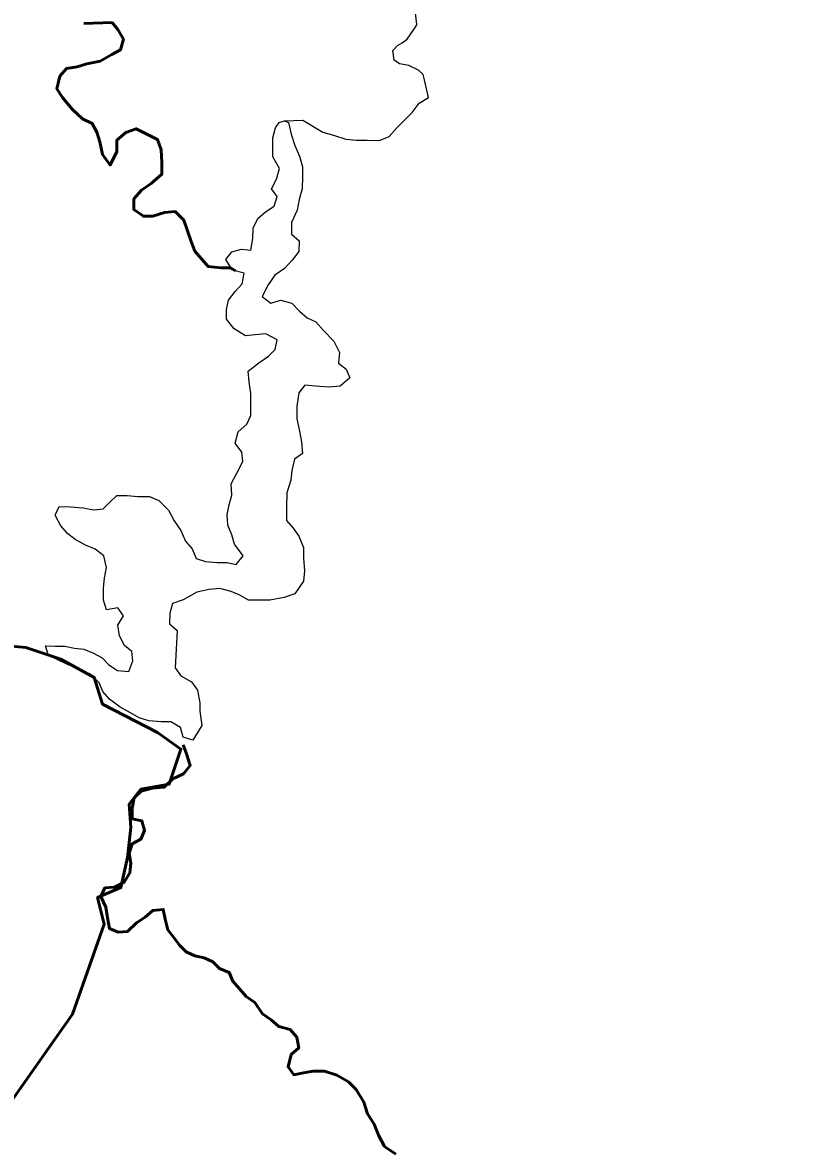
# Model space of a CAD drawing. Extents: x -1643653 to 4543381, y 1624270 to 13878484.
# Drawn here: x 760887 to 765076, y 8943002 to 8948961 of the extents above; entities that cross this region are included whole.
import ezdxf

# ---------------------------------------------------------------- set-up
doc = ezdxf.new("R2010")
doc.units = 0
doc.header["$LTSCALE"] = 200
for name, color, linetype, lineweight in [('1', 7, 'Continuous', 13), ('17', 7, 'Continuous', 53), ('24', 7, 'Continuous', 25)]:
    doc.layers.add(name, color=color, linetype=linetype, lineweight=lineweight)

msp = doc.modelspace()

# ---------------------------------------------------------------- linework, layer by layer
at = {"layer": '1', "lineweight": 25}
msp.add_spline([(814781, 9009175.5), (814787.2, 9009173.4), (814796.9, 9009173.4), (814799.4, 9009172.4), (814805.1, 9009174.5), (814805.6, 9009176.5), (814811.7, 9009179.5), (814811.7, 9009179.5), (814801.5, 9009181), (814790.7, 9009181.5), (814784.1, 9009183.1), (814777.4, 9009185.1), (814778.4, 9009175.5)], degree=3, dxfattribs=at)
at = {"layer": '17'}
msp.add_lwpolyline([(760808.2, 8945659.7), (760905.3, 8945650.9), (761090.6, 8945589.1), (761267.1, 8945491.9), (761311.2, 8945350.6), (761602.5, 8945200.5), (761726.1, 8945112.2), (761664.3, 8944926.8), (761514.2, 8944900.3), (761452.5, 8944820.8), (761461.3, 8944697.2), (761443.6, 8944538.2), (761408.3, 8944379.3), (761284.8, 8944326.3), (761320.1, 8944185), (761152.4, 8943708.2), (760499.3, 8942781)], dxfattribs=at)
at = {"layer": '24', "lineweight": 53}
for p, q in [((761210.9, 8948956.2), (761361.4, 8948961.1)), ((761361.4, 8948961.1), (761210.9, 8948956.2))]:
    msp.add_line(p, q, dxfattribs=at)
at = {"layer": '24'}
for points in [[(762975.5, 8948950.6), (762963.4, 8949056), (762906, 8949108.6), (762836.6, 8949131.3), (762820.1, 8949147.2), (762725, 8949191.5), (762705.8, 8949206.6), (762661.7, 8949253.3), (762654.7, 8949294.5)], [(763037.7, 8948563.4), (763016, 8948657.7), (763008.9, 8948685.8), (762983.9, 8948709.2), (762933.4, 8948733.1), (762882.7, 8948741.6), (762855.1, 8948762.5), (762848.4, 8948813.6), (762871.8, 8948838.7), (762897.5, 8948853.6), (762923.3, 8948873.5), (762959.9, 8948923.9), (762975.6, 8948949.1), (762975.5, 8948950.6)], [(762274.4, 8948440.9), (762371.2, 8948443.4), (762477.5, 8948379.6), (762533.3, 8948364), (762599.3, 8948343.2), (762655.2, 8948337.7), (762711.2, 8948337.4), (762777.3, 8948337), (762828.3, 8948357), (762869.3, 8948402.6), (762910.2, 8948443.1), (762951.2, 8948483.6), (762987.1, 8948534.3), (763037.7, 8948563.4)], [(762294.6, 8948431.6), (762309.4, 8948370.4), (762329.3, 8948309.2), (762354.4, 8948253), (762369.3, 8948196.8), (762368.9, 8948145.9), (762368.5, 8948079.7), (762352.8, 8948023.8), (762342.2, 8947967.8), (762311.3, 8947901.8), (762310.9, 8947840.7), (762351.3, 8947804.7), (762350.9, 8947748.7), (762315, 8947703.1), (762274, 8947657.5), (762222.9, 8947622.2), (762186.9, 8947571.5), (762156, 8947510.5), (762201.5, 8947474.6), (762252.5, 8947489.6), (762313.4, 8947473.9), (762353.8, 8947432.9), (762394.3, 8947396.9), (762439.9, 8947376.3), (762480.3, 8947330.2), (762535.8, 8947273.8), (762565.9, 8947212.5), (762560.5, 8947156.5), (762600.9, 8947125.7), (762621, 8947079.7), (762569.8, 8947034.2), (762508.7, 8947029.5), (762437.6, 8947035), (762381.7, 8947040.5), (762350.9, 8946999.9), (762340.2, 8946928.7), (762339.7, 8946862.4), (762354.5, 8946796.1), (762364.3, 8946740), (762369, 8946678.9), (762328.1, 8946648.6), (762312.4, 8946587.6), (762307, 8946536.7), (762286.2, 8946470.6), (762285.7, 8946394.2), (762285.2, 8946322.8), (762320.5, 8946281.9), (762350.7, 8946240.9), (762375.7, 8946179.6), (762375.3, 8946123.6), (762380, 8946057.4), (762374.5, 8946001.4), (762328.3, 8945935.4), (762272.2, 8945915.4), (762195.8, 8945900.6), (762134.8, 8945901), (762083.9, 8945901.3), (762038.3, 8945927.1), (761992.7, 8945947.8), (761931.8, 8945963.4), (761875.8, 8945958.7), (761809.6, 8945943.9), (761738.1, 8945903.6), (761682, 8945883.6), (761666.4, 8945832.7), (761666, 8945776.7), (761706.4, 8945740.8), (761694.9, 8945542.2), (761725.1, 8945501.2), (761781.5, 8945468.3), (761814.4, 8945424.2), (761825.4, 8945358.2), (761825.4, 8945314.1), (761836.4, 8945237.1), (761803.4, 8945182), (761788.9, 8945159.5), (761738.1, 8945175.1), (761723.2, 8945226.2), (761672.6, 8945257.1), (761621.7, 8945257.4), (761555.6, 8945262.9), (761504.9, 8945278.5), (761459.3, 8945304.3), (761403.6, 8945335.2), (761347.9, 8945376.3), (761312.6, 8945417.3), (761292.5, 8945463.3), (761247.1, 8945509.4), (761176.1, 8945540.4), (761125.4, 8945561.1), (761069.6, 8945586.9), (761024, 8945607.6), (761009.1, 8945658.6), (761059.9, 8945658.3), (761110.8, 8945658), (761161.6, 8945647.5), (761212.4, 8945642.1), (761263.1, 8945621.4), (761308.7, 8945595.6), (761344.1, 8945559.7), (761389.6, 8945528.9)], [(761389.6, 8945528.9), (761450.6, 8945523.4), (761471.3, 8945579.3), (761466.6, 8945630.2), (761426.1, 8945661.1), (761401.1, 8945712.2), (761391.3, 8945768.3), (761422.1, 8945819), (761391.9, 8945859.9), (761330.8, 8945850.2), (761315.9, 8945901.2), (761316.3, 8945967.4), (761321.8, 8946018.3), (761332.3, 8946074.3), (761317.5, 8946135.5), (761272, 8946171.4), (761221.3, 8946192.1), (761165.5, 8946223.1), (761125, 8946253.9), (761089.7, 8946294.9), (761059.6, 8946351.1), (761080.2, 8946396.8), (761141.3, 8946396.4), (761207.4, 8946390.9), (761263.2, 8946380.3), (761314.1, 8946385.1), (761350, 8946420.5), (761385.8, 8946456), (761441.8, 8946455.6), (761497.7, 8946450.2), (761558.7, 8946449.8), (761609.4, 8946429.1), (761659.9, 8946377.8), (761690.1, 8946321.6), (761725.3, 8946270.4), (761750.4, 8946214.2), (761785.7, 8946173.2), (761805.7, 8946122.2), (761856.4, 8946106.6), (761917.4, 8946101.1), (761968.3, 8946100.8), (762019.1, 8946090.2), (762055, 8946135.8), (762009.7, 8946197.3), (761994.7, 8946248.3), (761974.8, 8946299.4), (761970.1, 8946355.4), (761980.6, 8946406.3), (761996.2, 8946457.1), (761991.5, 8946518.3), (762022.4, 8946574.1), (762053.3, 8946635.1), (762048.6, 8946686), (762013.3, 8946732.1), (762029, 8946793.1), (762075.1, 8946833.6), (762095.7, 8946879.3), (762096.2, 8946945.5), (762096.5, 8946996.4), (762086.8, 8947057.6), (762082.1, 8947113.7), (762138.3, 8947159.2), (762189.4, 8947194.5), (762225.3, 8947229.9), (762235.8, 8947280.8), (762175, 8947311.8), (762119, 8947307), (762068.1, 8947302.3), (762007.3, 8947338.3), (761967, 8947389.5), (761967.3, 8947440.4), (761977.9, 8947491.3), (762013.8, 8947536.9), (762049.7, 8947577.4), (762060.2, 8947633.4), (761999.3, 8947649.1), (761964.1, 8947705.3), (761994.9, 8947745.9), (762045.8, 8947760.8), (762096.7, 8947755.4), (762107.2, 8947816.5), (762107.6, 8947872.5), (762133.4, 8947923.3), (762174.3, 8947958.7), (762220.3, 8947989), (762235.9, 8948039.8), (762205.7, 8948080.7), (762231.5, 8948131.5), (762247.1, 8948187.4), (762212, 8948248.8), (762212.3, 8948299.7), (762212.7, 8948350.7), (762226.4, 8948402.4), (762246.6, 8948432.3), (762274.4, 8948440.9), (762294.6, 8948431.6)]]:
    msp.add_lwpolyline(points, dxfattribs=at)
at = {"layer": '24', "lineweight": 53}
for points in [[(762015.2, 8947645), (761987.8, 8947662.2), (761936.9, 8947662.5), (761870.9, 8947668), (761835.5, 8947709), (761800.2, 8947750), (761780.2, 8947801), (761760.3, 8947857.2), (761740.3, 8947913.3), (761694.9, 8947959.5), (761638.9, 8947954.7), (761577.7, 8947934.7), (761526.9, 8947935), (761476.3, 8947971), (761476.6, 8948027), (761517.6, 8948072.6), (761568.7, 8948107.9), (761625, 8948158.5), (761625.5, 8948219.6), (761620.8, 8948285.9), (761600.9, 8948342), (761489.4, 8948398.8), (761433.3, 8948378.7), (761387.2, 8948338.3), (761386.8, 8948277.2), (761350.7, 8948206.1), (761310.4, 8948262.3), (761295.6, 8948328.7), (761280.7, 8948379.7), (761255.6, 8948425.7), (761204.9, 8948451.5), (761149.3, 8948502.7), (761098.9, 8948564.2), (761068.7, 8948610.2), (761084.4, 8948676.3), (761120.3, 8948716.8), (761176.3, 8948726.7), (761227.3, 8948741.7), (761298.6, 8948756.5), (761359.8, 8948791.8), (761405.8, 8948816.9), (761421.4, 8948872.9), (761391.3, 8948924), (761361.4, 8948961.1)], [(761737.3, 8945134.7), (761755.2, 8945087.5), (761775.2, 8945026.3), (761739.2, 8944980.7), (761683.1, 8944955.6), (761637, 8944910), (761576, 8944905.3), (761514.8, 8944890.4), (761479, 8944855), (761468.4, 8944799), (761468, 8944743), (761518.8, 8944732.5), (761533.7, 8944681.5), (761513.1, 8944635.7), (761467.1, 8944610.6), (761451.5, 8944559.7), (761461.3, 8944508.7), (761455.9, 8944457.8), (761425, 8944407.1), (761374, 8944381.9), (761323.1, 8944377.2), (761302.4, 8944331.5), (761327.5, 8944275.3), (761337.3, 8944219.2), (761347.1, 8944163.1), (761392.7, 8944142.4), (761443.6, 8944147.2), (761489.7, 8944192.7), (761535.7, 8944223), (761576.6, 8944258.4), (761632.6, 8944263.1), (761642.4, 8944212.1), (761657.3, 8944156), (761687.5, 8944115.1), (761717.7, 8944074.1), (761753.1, 8944038.2), (761798.7, 8944017.6), (761849.5, 8944007), (761895.2, 8943986.4), (761930.5, 8943950.5), (761981.2, 8943929.8), (762001.3, 8943883.8), (762036.6, 8943842.8), (762071.9, 8943801.9), (762117.5, 8943771), (762157.7, 8943709.6), (762203.3, 8943678.8), (762243.7, 8943642.8), (762304.7, 8943627.2), (762340, 8943586.2), (762349.8, 8943530.1), (762308.8, 8943494.7), (762293.1, 8943428.6), (762323.4, 8943387.7), (762374.3, 8943397.5), (762425.2, 8943407.4), (762486.2, 8943407), (762552.2, 8943386.2), (762613, 8943350.1), (762653.4, 8943309.1), (762693.7, 8943242.6), (762713.6, 8943181.4), (762748.8, 8943125.1), (762773.8, 8943063.8), (762803.9, 8943007.6)], [(762803.9, 8943007.6), (762864.7, 8942966.5)]]:
    msp.add_lwpolyline(points, dxfattribs=at)

doc.saveas('drawing.dxf')
